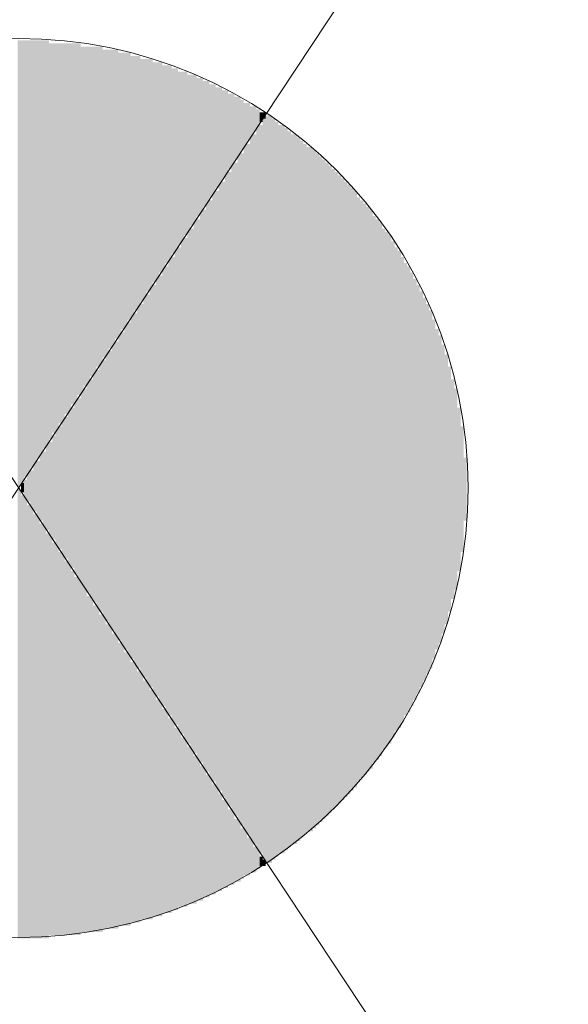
# Model space of a CAD drawing. Header units: millimetres. Extents: x 295996 to 512960, y -33037 to 76497.
# Tile 539 of 556: x 422338 to 422365, y -5004 to -4957. Entities that reach past the tile are written whole.
import ezdxf

# ---------------------------------------------------------------- set-up
doc = ezdxf.new("R2010")
doc.units = ezdxf.units.MM
doc.header["$LTSCALE"] = 0.25
doc.layers.add('VZDUCH_ARMATURY', color=7, linetype='Continuous', lineweight=20)

msp = doc.modelspace()

# ---------------------------------------------------------------- linework, layer by layer
at = {"layer": 'VZDUCH_ARMATURY'}
for p, q in [((422126.28545, -5299.16598), (422549.64545, -4659.53555)), ((422549.64545, -5299.16598), (422126.28545, -4659.53555))]:
    msp.add_line(p, q, dxfattribs=at)
msp.add_circle((422337.96545, -4979.35077), 21.78792, dxfattribs=at)
for points in [[(422338.07854, -4979.25884), (422337.92613, -4979.25884), (422338.07854, -4957.64812)], [(422337.92613, -4979.25884), (422337.92613, -4957.64812), (422338.07854, -4957.64812)], [(422338.23035, -4979.10703), (422338.07854, -4979.10703), (422338.23035, -4957.64812)], [(422338.07854, -4979.10703), (422338.07854, -4957.64812), (422338.23035, -4957.64812)], [(422338.38276, -4978.80282), (422338.23035, -4978.80282), (422338.38276, -4957.64812)], [(422338.23035, -4978.80282), (422338.23035, -4957.64812), (422338.38276, -4957.64812)], [(422338.53517, -4978.65041), (422338.38276, -4978.65041), (422338.53517, -4957.64812)], [(422338.38276, -4978.65041), (422338.38276, -4957.64812), (422338.53517, -4957.64812)], [(422338.68697, -4978.34619), (422338.53517, -4978.34619), (422338.68697, -4957.64812)], [(422338.53517, -4978.34619), (422338.53517, -4957.64812), (422338.68697, -4957.64812)], [(422338.83938, -4978.19378), (422338.68697, -4978.19378), (422338.83938, -4957.64812)], [(422338.68697, -4978.19378), (422338.68697, -4957.64812), (422338.83938, -4957.64812)], [(422338.99179, -4977.88957), (422338.83938, -4977.88957), (422338.99179, -4957.64812)], [(422338.83938, -4977.88957), (422338.83938, -4957.64812), (422338.99179, -4957.64812)], [(422339.1436, -4977.73716), (422338.99179, -4977.73716), (422339.1436, -4957.64812)], [(422338.99179, -4977.73716), (422338.99179, -4957.64812), (422339.1436, -4957.64812)], [(422339.29601, -4977.43295), (422339.1436, -4977.43295), (422339.29601, -4957.64812)], [(422339.1436, -4977.43295), (422339.1436, -4957.64812), (422339.29601, -4957.64812)], [(422339.44781, -4977.28054), (422339.29601, -4977.28054), (422339.44781, -4957.64812)], [(422339.29601, -4977.28054), (422339.29601, -4957.64812), (422339.44781, -4957.64812)], [(422339.60022, -4976.97632), (422339.44781, -4976.97632), (422339.60022, -4957.79993)], [(422339.44781, -4976.97632), (422339.44781, -4957.79993), (422339.60022, -4957.79993)], [(422339.75263, -4976.67211), (422339.60022, -4976.67211), (422339.75263, -4957.79993)], [(422339.60022, -4976.67211), (422339.60022, -4957.79993), (422339.75263, -4957.79993)], [(422339.90443, -4976.5197), (422339.75263, -4976.5197), (422339.90443, -4957.79993)], [(422339.75263, -4976.5197), (422339.75263, -4957.79993), (422339.90443, -4957.79993)], [(422340.05684, -4976.21548), (422339.90443, -4976.21548), (422340.05684, -4957.79993)], [(422339.90443, -4976.21548), (422339.90443, -4957.79993), (422340.05684, -4957.79993)], [(422340.20925, -4976.06307), (422340.05684, -4976.06307), (422340.20925, -4957.79993)], [(422340.05684, -4976.06307), (422340.05684, -4957.79993), (422340.20925, -4957.79993)], [(422340.36106, -4975.75886), (422340.20925, -4975.75886), (422340.36106, -4957.79993)], [(422340.20925, -4975.75886), (422340.20925, -4957.79993), (422340.36106, -4957.79993)], [(422340.51347, -4975.60645), (422340.36106, -4975.60645), (422340.51347, -4957.79993)], [(422340.36106, -4975.60645), (422340.36106, -4957.79993), (422340.51347, -4957.79993)], [(422340.66588, -4975.30224), (422340.51347, -4975.30224), (422340.66588, -4957.79993)], [(422340.51347, -4975.30224), (422340.51347, -4957.79993), (422340.66588, -4957.79993)], [(422340.81768, -4975.14983), (422340.66588, -4975.14983), (422340.81768, -4957.79993)], [(422340.66588, -4975.14983), (422340.66588, -4957.79993), (422340.81768, -4957.79993)], [(422340.97009, -4974.84561), (422340.81768, -4974.84561), (422340.97009, -4957.79993)], [(422340.81768, -4974.84561), (422340.81768, -4957.79993), (422340.97009, -4957.79993)], [(422341.1225, -4974.6932), (422340.97009, -4974.6932), (422341.1225, -4957.95234)], [(422340.97009, -4974.6932), (422340.97009, -4957.95234), (422341.1225, -4957.95234)], [(422341.27431, -4974.38899), (422341.1225, -4974.38899), (422341.27431, -4957.95234)], [(422341.1225, -4974.38899), (422341.1225, -4957.95234), (422341.27431, -4957.95234)], [(422341.42672, -4974.23658), (422341.27431, -4974.23658), (422341.42672, -4957.95234)], [(422341.27431, -4974.23658), (422341.27431, -4957.95234), (422341.42672, -4957.95234)], [(422341.57852, -4973.93236), (422341.42672, -4973.93236), (422341.57852, -4957.95234)], [(422341.42672, -4973.93236), (422341.42672, -4957.95234), (422341.57852, -4957.95234)], [(422341.73093, -4973.77995), (422341.57852, -4973.77995), (422341.73093, -4957.95234)], [(422341.57852, -4973.77995), (422341.57852, -4957.95234), (422341.73093, -4957.95234)], [(422341.88334, -4973.47574), (422341.73093, -4973.47574), (422341.88334, -4957.95234)], [(422341.73093, -4973.47574), (422341.73093, -4957.95234), (422341.88334, -4957.95234)], [(422342.03514, -4973.32333), (422341.88334, -4973.32333), (422342.03514, -4957.95234)], [(422341.88334, -4973.32333), (422341.88334, -4957.95234), (422342.03514, -4957.95234)], [(422342.18755, -4973.01912), (422342.03514, -4973.01912), (422342.18755, -4958.10414)], [(422342.03514, -4973.01912), (422342.03514, -4958.10414), (422342.18755, -4958.10414)], [(422342.33996, -4972.86731), (422342.18755, -4972.86731), (422342.33996, -4958.10414)], [(422342.18755, -4972.86731), (422342.18755, -4958.10414), (422342.33996, -4958.10414)], [(422342.49177, -4972.56249), (422342.33996, -4972.56249), (422342.49177, -4958.10414)], [(422342.33996, -4972.56249), (422342.33996, -4958.10414), (422342.49177, -4958.10414)], [(422342.64418, -4972.41069), (422342.49177, -4972.41069), (422342.64418, -4958.10414)], [(422342.49177, -4972.41069), (422342.49177, -4958.10414), (422342.64418, -4958.10414)], [(422342.79659, -4972.10587), (422342.64418, -4972.10587), (422342.79659, -4958.10414)], [(422342.64418, -4972.10587), (422342.64418, -4958.10414), (422342.79659, -4958.10414)], [(422342.94839, -4971.95406), (422342.79659, -4971.95406), (422342.94839, -4958.25655)], [(422342.79659, -4971.95406), (422342.79659, -4958.25655), (422342.94839, -4958.25655)], [(422343.1008, -4971.64924), (422342.94839, -4971.64924), (422343.1008, -4958.25655)], [(422342.94839, -4971.64924), (422342.94839, -4958.25655), (422343.1008, -4958.25655)], [(422343.25321, -4971.49744), (422343.1008, -4971.49744), (422343.25321, -4958.25655)], [(422343.1008, -4971.49744), (422343.1008, -4958.25655), (422343.25321, -4958.25655)], [(422343.40502, -4971.19322), (422343.25321, -4971.19322), (422343.40502, -4958.25655)], [(422343.25321, -4971.19322), (422343.25321, -4958.25655), (422343.40502, -4958.25655)], [(422343.55743, -4971.04082), (422343.40502, -4971.04082), (422343.55743, -4958.40896)], [(422343.40502, -4971.04082), (422343.40502, -4958.40896), (422343.55743, -4958.40896)], [(422343.70923, -4970.7366), (422343.55743, -4970.7366), (422343.70923, -4958.40896)], [(422343.55743, -4970.7366), (422343.55743, -4958.40896), (422343.70923, -4958.40896)], [(422343.86164, -4970.58419), (422343.70923, -4970.58419), (422343.86164, -4958.40896)], [(422343.70923, -4970.58419), (422343.70923, -4958.40896), (422343.86164, -4958.40896)], [(422344.01405, -4970.27998), (422343.86164, -4970.27998), (422344.01405, -4958.56077)], [(422343.86164, -4970.27998), (422343.86164, -4958.56077), (422344.01405, -4958.56077)], [(422344.16586, -4970.12757), (422344.01405, -4970.12757), (422344.16586, -4958.56077)], [(422344.01405, -4970.12757), (422344.01405, -4958.56077), (422344.16586, -4958.56077)], [(422344.31826, -4969.82335), (422344.16586, -4969.82335), (422344.31826, -4958.56077)], [(422344.16586, -4969.82335), (422344.16586, -4958.56077), (422344.31826, -4958.56077)], [(422344.47067, -4969.67094), (422344.31826, -4969.67094), (422344.47067, -4958.56077)], [(422344.31826, -4969.67094), (422344.31826, -4958.56077), (422344.47067, -4958.56077)], [(422344.62248, -4969.36673), (422344.47067, -4969.36673), (422344.62248, -4958.71318)], [(422344.47067, -4969.36673), (422344.47067, -4958.71318), (422344.62248, -4958.71318)], [(422344.77489, -4969.21432), (422344.62248, -4969.21432), (422344.77489, -4958.71318)], [(422344.62248, -4969.21432), (422344.62248, -4958.71318), (422344.77489, -4958.71318)], [(422344.9273, -4968.9101), (422344.77489, -4968.9101), (422344.9273, -4958.71318)], [(422344.77489, -4968.9101), (422344.77489, -4958.71318), (422344.9273, -4958.71318)], [(422345.0791, -4968.7577), (422344.9273, -4968.7577), (422345.0791, -4958.86559)], [(422344.9273, -4968.7577), (422344.9273, -4958.86559), (422345.0791, -4958.86559)], [(422345.23151, -4968.45348), (422345.0791, -4968.45348), (422345.23151, -4958.86559)], [(422345.0791, -4968.45348), (422345.0791, -4958.86559), (422345.23151, -4958.86559)], [(422345.38332, -4968.30107), (422345.23151, -4968.30107), (422345.38332, -4958.86559)], [(422345.23151, -4968.30107), (422345.23151, -4958.86559), (422345.38332, -4958.86559)], [(422345.53573, -4967.99686), (422345.38332, -4967.99686), (422345.53573, -4959.01739)], [(422345.38332, -4967.99686), (422345.38332, -4959.01739), (422345.53573, -4959.01739)], [(422345.68814, -4967.84445), (422345.53573, -4967.84445), (422345.68814, -4959.01739)], [(422345.53573, -4967.84445), (422345.53573, -4959.01739), (422345.68814, -4959.01739)], [(422345.83994, -4967.54023), (422345.68814, -4967.54023), (422345.83994, -4959.1698)], [(422345.68814, -4967.54023), (422345.68814, -4959.1698), (422345.83994, -4959.1698)], [(422345.99235, -4967.38843), (422345.83994, -4967.38843), (422345.99235, -4959.1698)], [(422345.83994, -4967.38843), (422345.83994, -4959.1698), (422345.99235, -4959.1698)], [(422346.14476, -4967.08361), (422345.99235, -4967.08361), (422346.14476, -4959.1698)], [(422345.99235, -4967.08361), (422345.99235, -4959.1698), (422346.14476, -4959.1698)], [(422346.29657, -4966.9318), (422346.14476, -4966.9318), (422346.29657, -4959.32221)], [(422346.14476, -4966.9318), (422346.14476, -4959.32221), (422346.29657, -4959.32221)], [(422346.44898, -4966.62698), (422346.29657, -4966.62698), (422346.44898, -4959.32221)], [(422346.29657, -4966.62698), (422346.29657, -4959.32221), (422346.44898, -4959.32221)], [(422346.60138, -4966.47518), (422346.44898, -4966.47518), (422346.60138, -4959.32221)], [(422346.44898, -4966.47518), (422346.44898, -4959.32221), (422346.60138, -4959.32221)], [(422346.75319, -4966.17036), (422346.60138, -4966.17036), (422346.75319, -4959.47402)], [(422346.60138, -4966.17036), (422346.60138, -4959.47402), (422346.75319, -4959.47402)], [(422346.9056, -4966.01856), (422346.75319, -4966.01856), (422346.9056, -4959.47402)], [(422346.75319, -4966.01856), (422346.75319, -4959.47402), (422346.9056, -4959.47402)], [(422347.05801, -4965.71374), (422346.9056, -4965.71374), (422347.05801, -4959.62642)], [(422346.9056, -4965.71374), (422346.9056, -4959.62642), (422347.05801, -4959.62642)], [(422347.20981, -4965.56193), (422347.05801, -4965.56193), (422347.20981, -4959.62642)], [(422347.05801, -4965.56193), (422347.05801, -4959.62642), (422347.20981, -4959.62642)], [(422347.36222, -4965.25772), (422347.20981, -4965.25772), (422347.36222, -4959.77823)], [(422347.20981, -4965.25772), (422347.20981, -4959.77823), (422347.36222, -4959.77823)], [(422347.51403, -4965.10531), (422347.36222, -4965.10531), (422347.51403, -4959.77823)], [(422347.36222, -4965.10531), (422347.36222, -4959.77823), (422347.51403, -4959.77823)], [(422347.66644, -4964.80109), (422347.51403, -4964.80109), (422347.66644, -4959.93064)], [(422347.51403, -4964.80109), (422347.51403, -4959.93064), (422347.66644, -4959.93064)], [(422347.81885, -4964.64868), (422347.66644, -4964.64868), (422347.81885, -4959.93064)], [(422347.66644, -4964.64868), (422347.66644, -4959.93064), (422347.81885, -4959.93064)], [(422347.97065, -4964.34447), (422347.81885, -4964.34447), (422347.97065, -4960.08305)], [(422347.81885, -4964.34447), (422347.81885, -4960.08305), (422347.97065, -4960.08305)], [(422348.12306, -4964.19206), (422347.97065, -4964.19206), (422348.12306, -4960.08305)], [(422347.97065, -4964.19206), (422347.97065, -4960.08305), (422348.12306, -4960.08305)], [(422348.27547, -4963.88785), (422348.12306, -4963.88785), (422348.27547, -4960.23485)], [(422348.12306, -4963.88785), (422348.12306, -4960.23485), (422348.27547, -4960.23485)], [(422348.42728, -4963.73544), (422348.27547, -4963.73544), (422348.42728, -4960.23485)], [(422348.27547, -4963.73544), (422348.27547, -4960.23485), (422348.42728, -4960.23485)], [(422348.57969, -4963.43122), (422348.42728, -4963.43122), (422348.57969, -4960.38726)], [(422348.42728, -4963.43122), (422348.42728, -4960.38726), (422348.57969, -4960.38726)], [(422348.7321, -4963.27881), (422348.57969, -4963.27881), (422348.7321, -4960.38726)], [(422348.57969, -4963.27881), (422348.57969, -4960.38726), (422348.7321, -4960.38726)], [(422348.8839, -4962.9746), (422348.7321, -4962.9746), (422348.8839, -4960.53967)], [(422348.7321, -4962.9746), (422348.7321, -4960.53967), (422348.8839, -4960.53967)], [(422349.03631, -4962.82219), (422348.8839, -4962.82219), (422349.03631, -4960.69148)], [(422348.8839, -4962.82219), (422348.8839, -4960.69148), (422349.03631, -4960.69148)], [(422349.18811, -4962.51797), (422349.03631, -4962.51797), (422349.18811, -4960.69148)], [(422349.03631, -4962.51797), (422349.03631, -4960.69148), (422349.18811, -4960.69148)], [(422349.34052, -4962.36556), (422349.18811, -4962.36556), (422349.34052, -4960.84389)], [(422349.18811, -4962.36556), (422349.18811, -4960.84389), (422349.34052, -4960.84389)], [(422349.49293, -4962.06135), (422349.34052, -4962.06135), (422349.49293, -4960.84389)], [(422349.34052, -4962.06135), (422349.34052, -4960.84389), (422349.49293, -4960.84389)], [(422349.64474, -4961.90894), (422349.49293, -4961.90894), (422349.64474, -4960.9963)], [(422349.49293, -4961.90894), (422349.49293, -4960.9963), (422349.64474, -4960.9963)], [(422349.79715, -4961.60473), (422349.64474, -4961.60473), (422349.79715, -4961.1481)], [(422349.64474, -4961.60473), (422349.64474, -4961.1481), (422349.79715, -4961.1481)], [(422349.94956, -4961.45292), (422349.79715, -4961.45292), (422349.94956, -4961.1481)], [(422349.79715, -4961.45292), (422349.79715, -4961.1481), (422349.94956, -4961.1481)], [(422349.94956, -4997.37018), (422349.79715, -4997.37018), (422349.94956, -4961.45292)], [(422349.79715, -4997.37018), (422349.79715, -4961.45292), (422349.94956, -4961.45292)], [(422350.25377, -4997.52198), (422349.94956, -4997.52198), (422350.25377, -4961.30051)], [(422349.94956, -4997.52198), (422349.94956, -4961.30051), (422350.25377, -4961.30051)], [(422350.40618, -4997.37018), (422350.25377, -4997.37018), (422350.40618, -4961.45292)], [(422350.25377, -4997.37018), (422350.25377, -4961.45292), (422350.40618, -4961.45292)], [(422350.55799, -4997.21777), (422350.40618, -4997.21777), (422350.55799, -4961.60473)], [(422350.40618, -4997.21777), (422350.40618, -4961.60473), (422350.55799, -4961.60473)], [(422349.64474, -4996.91355), (422349.49293, -4996.91355), (422349.64474, -4961.90894)], [(422349.49293, -4996.91355), (422349.49293, -4961.90894), (422349.64474, -4961.90894)], [(422349.79715, -4997.06536), (422349.64474, -4997.06536), (422349.79715, -4961.75714)], [(422349.64474, -4997.06536), (422349.64474, -4961.75714), (422349.79715, -4961.75714)], [(422350.86281, -4997.06536), (422350.55799, -4997.06536), (422350.86281, -4961.75714)], [(422350.55799, -4997.06536), (422350.55799, -4961.75714), (422350.86281, -4961.75714)], [(422351.01461, -4996.91355), (422350.86281, -4996.91355), (422351.01461, -4961.90894)], [(422350.86281, -4996.91355), (422350.86281, -4961.90894), (422351.01461, -4961.90894)], [(422351.16702, -4996.76114), (422351.01461, -4996.76114), (422351.16702, -4962.06135)], [(422351.01461, -4996.76114), (422351.01461, -4962.06135), (422351.16702, -4962.06135)], [(422349.34052, -4996.45693), (422349.18811, -4996.45693), (422349.34052, -4962.36556)], [(422349.18811, -4996.45693), (422349.18811, -4962.36556), (422349.34052, -4962.36556)], [(422349.49293, -4996.60874), (422349.34052, -4996.60874), (422349.49293, -4962.21376)], [(422349.34052, -4996.60874), (422349.34052, -4962.21376), (422349.49293, -4962.21376)], [(422351.47123, -4996.60874), (422351.16702, -4996.60874), (422351.47123, -4962.21376)], [(422351.16702, -4996.60874), (422351.16702, -4962.21376), (422351.47123, -4962.21376)], [(422351.62364, -4996.45693), (422351.47123, -4996.45693), (422351.62364, -4962.36556)], [(422351.47123, -4996.45693), (422351.47123, -4962.36556), (422351.62364, -4962.36556)], [(422351.77545, -4996.30452), (422351.62364, -4996.30452), (422351.77545, -4962.51797)], [(422351.62364, -4996.30452), (422351.62364, -4962.51797), (422351.77545, -4962.51797)], [(422349.03631, -4996.00031), (422348.8839, -4996.00031), (422349.03631, -4962.82219)], [(422348.8839, -4996.00031), (422348.8839, -4962.82219), (422349.03631, -4962.82219)], [(422349.18811, -4996.15272), (422349.03631, -4996.15272), (422349.18811, -4962.67038)], [(422349.03631, -4996.15272), (422349.03631, -4962.67038), (422349.18811, -4962.67038)], [(422351.92786, -4996.15272), (422351.77545, -4996.15272), (422351.92786, -4962.67038)], [(422351.77545, -4996.15272), (422351.77545, -4962.67038), (422351.92786, -4962.67038)], [(422352.23207, -4996.00031), (422351.92786, -4996.00031), (422352.23207, -4962.82219)], [(422351.92786, -4996.00031), (422351.92786, -4962.82219), (422352.23207, -4962.82219)], [(422352.38448, -4995.8479), (422352.23207, -4995.8479), (422352.38448, -4962.9746)], [(422352.23207, -4995.8479), (422352.23207, -4962.9746), (422352.38448, -4962.9746)], [(422348.57969, -4995.23947), (422348.42728, -4995.23947), (422348.57969, -4963.58303)], [(422348.42728, -4995.23947), (422348.42728, -4963.58303), (422348.57969, -4963.58303)], [(422348.7321, -4995.54368), (422348.57969, -4995.54368), (422348.7321, -4963.27881)], [(422348.57969, -4995.54368), (422348.57969, -4963.27881), (422348.7321, -4963.27881)], [(422348.8839, -4995.69609), (422348.7321, -4995.69609), (422348.8839, -4963.12701)], [(422348.7321, -4995.69609), (422348.7321, -4963.12701), (422348.8839, -4963.12701)], [(422352.53689, -4995.69609), (422352.38448, -4995.69609), (422352.53689, -4963.12701)], [(422352.38448, -4995.69609), (422352.38448, -4963.12701), (422352.53689, -4963.12701)], [(422352.6887, -4995.54368), (422352.53689, -4995.54368), (422352.6887, -4963.27881)], [(422352.53689, -4995.54368), (422352.53689, -4963.27881), (422352.6887, -4963.27881)], [(422352.84111, -4995.39127), (422352.6887, -4995.39127), (422352.84111, -4963.43122)], [(422352.6887, -4995.39127), (422352.6887, -4963.43122), (422352.84111, -4963.43122)], [(422352.99291, -4995.23947), (422352.84111, -4995.23947), (422352.99291, -4963.58303)], [(422352.84111, -4995.23947), (422352.84111, -4963.58303), (422352.99291, -4963.58303)], [(422348.27547, -4994.78284), (422348.12306, -4994.78284), (422348.27547, -4964.03965)], [(422348.12306, -4994.78284), (422348.12306, -4964.03965), (422348.27547, -4964.03965)], [(422348.42728, -4995.08706), (422348.27547, -4995.08706), (422348.42728, -4963.73544)], [(422348.27547, -4995.08706), (422348.27547, -4963.73544), (422348.42728, -4963.73544)], [(422353.14532, -4995.08706), (422352.99291, -4995.08706), (422353.14532, -4963.73544)], [(422352.99291, -4995.08706), (422352.99291, -4963.73544), (422353.14532, -4963.73544)], [(422353.29773, -4994.93465), (422353.14532, -4994.93465), (422353.29773, -4963.88785)], [(422353.14532, -4994.93465), (422353.14532, -4963.88785), (422353.29773, -4963.88785)], [(422353.44954, -4994.78284), (422353.29773, -4994.78284), (422353.44954, -4964.03965)], [(422353.29773, -4994.78284), (422353.29773, -4964.03965), (422353.44954, -4964.03965)], [(422347.97065, -4994.32622), (422347.81885, -4994.32622), (422347.97065, -4964.49627)], [(422347.81885, -4994.32622), (422347.81885, -4964.49627), (422347.97065, -4964.49627)], [(422348.12306, -4994.63043), (422347.97065, -4994.63043), (422348.12306, -4964.19206)], [(422347.97065, -4994.63043), (422347.97065, -4964.19206), (422348.12306, -4964.19206)], [(422353.60194, -4994.63043), (422353.44954, -4994.63043), (422353.60194, -4964.19206)], [(422353.44954, -4994.63043), (422353.44954, -4964.19206), (422353.60194, -4964.19206)], [(422353.75435, -4994.47863), (422353.60194, -4994.47863), (422353.75435, -4964.34447)], [(422353.60194, -4994.47863), (422353.60194, -4964.34447), (422353.75435, -4964.34447)], [(422353.90616, -4994.32622), (422353.75435, -4994.32622), (422353.90616, -4964.49627)], [(422353.75435, -4994.32622), (422353.75435, -4964.49627), (422353.90616, -4964.49627)], [(422347.66644, -4993.8696), (422347.51403, -4993.8696), (422347.66644, -4964.9529)], [(422347.51403, -4993.8696), (422347.51403, -4964.9529), (422347.66644, -4964.9529)], [(422347.81885, -4994.02201), (422347.66644, -4994.02201), (422347.81885, -4964.64868)], [(422347.66644, -4994.02201), (422347.66644, -4964.64868), (422347.81885, -4964.64868)], [(422354.05857, -4994.17381), (422353.90616, -4994.17381), (422354.05857, -4964.64868)], [(422353.90616, -4994.17381), (422353.90616, -4964.64868), (422354.05857, -4964.64868)], [(422354.21098, -4994.02201), (422354.05857, -4994.02201), (422354.21098, -4964.80109)], [(422354.05857, -4994.02201), (422354.05857, -4964.80109), (422354.21098, -4964.80109)], [(422354.36278, -4993.8696), (422354.21098, -4993.8696), (422354.36278, -4964.9529)], [(422354.21098, -4993.8696), (422354.21098, -4964.9529), (422354.36278, -4964.9529)], [(422347.36222, -4993.41297), (422347.20981, -4993.41297), (422347.36222, -4965.40952)], [(422347.20981, -4993.41297), (422347.20981, -4965.40952), (422347.36222, -4965.40952)], [(422347.51403, -4993.56538), (422347.36222, -4993.56538), (422347.51403, -4965.10531)], [(422347.36222, -4993.56538), (422347.36222, -4965.10531), (422347.51403, -4965.10531)], [(422354.51519, -4993.56538), (422354.36278, -4993.56538), (422354.51519, -4965.25772)], [(422354.36278, -4993.56538), (422354.36278, -4965.25772), (422354.51519, -4965.25772)], [(422354.6676, -4993.41297), (422354.51519, -4993.41297), (422354.6676, -4965.40952)], [(422354.51519, -4993.41297), (422354.51519, -4965.40952), (422354.6676, -4965.40952)], [(422347.05801, -4992.95635), (422346.9056, -4992.95635), (422347.05801, -4965.86615)], [(422346.9056, -4992.95635), (422346.9056, -4965.86615), (422347.05801, -4965.86615)], [(422347.20981, -4993.10876), (422347.05801, -4993.10876), (422347.20981, -4965.56193)], [(422347.05801, -4993.10876), (422347.05801, -4965.56193), (422347.20981, -4965.56193)], [(422354.81941, -4993.26056), (422354.6676, -4993.26056), (422354.81941, -4965.56193)], [(422354.6676, -4993.26056), (422354.6676, -4965.56193), (422354.81941, -4965.56193)], [(422354.97182, -4993.10876), (422354.81941, -4993.10876), (422354.97182, -4965.71374)], [(422354.81941, -4993.10876), (422354.81941, -4965.71374), (422354.97182, -4965.71374)], [(422355.12362, -4992.95635), (422354.97182, -4992.95635), (422355.12362, -4965.86615)], [(422354.97182, -4992.95635), (422354.97182, -4965.86615), (422355.12362, -4965.86615)], [(422346.75319, -4992.49972), (422346.60138, -4992.49972), (422346.75319, -4966.32277)], [(422346.60138, -4992.49972), (422346.60138, -4966.32277), (422346.75319, -4966.32277)], [(422346.9056, -4992.65213), (422346.75319, -4992.65213), (422346.9056, -4966.01856)], [(422346.75319, -4992.65213), (422346.75319, -4966.01856), (422346.9056, -4966.01856)], [(422355.27603, -4992.65213), (422355.12362, -4992.65213), (422355.27603, -4966.17036)], [(422355.12362, -4992.65213), (422355.12362, -4966.17036), (422355.27603, -4966.17036)], [(422355.42844, -4992.49972), (422355.27603, -4992.49972), (422355.42844, -4966.32277)], [(422355.27603, -4992.49972), (422355.27603, -4966.32277), (422355.42844, -4966.32277)], [(422346.29657, -4991.73889), (422346.14476, -4991.73889), (422346.29657, -4966.9318)], [(422346.14476, -4991.73889), (422346.14476, -4966.9318), (422346.29657, -4966.9318)], [(422346.44898, -4992.0431), (422346.29657, -4992.0431), (422346.44898, -4966.77939)], [(422346.29657, -4992.0431), (422346.29657, -4966.77939), (422346.44898, -4966.77939)], [(422346.60138, -4992.19551), (422346.44898, -4992.19551), (422346.60138, -4966.47518)], [(422346.44898, -4992.19551), (422346.44898, -4966.47518), (422346.60138, -4966.47518)], [(422355.58025, -4992.34792), (422355.42844, -4992.34792), (422355.58025, -4966.47518)], [(422355.42844, -4992.34792), (422355.42844, -4966.47518), (422355.58025, -4966.47518)], [(422355.73266, -4992.0431), (422355.58025, -4992.0431), (422355.73266, -4966.77939)], [(422355.58025, -4992.0431), (422355.58025, -4966.77939), (422355.73266, -4966.77939)], [(422355.88506, -4991.8913), (422355.73266, -4991.8913), (422355.88506, -4966.9318)], [(422355.73266, -4991.8913), (422355.73266, -4966.9318), (422355.88506, -4966.9318)], [(422345.99235, -4991.28226), (422345.83994, -4991.28226), (422345.99235, -4967.38843)], [(422345.83994, -4991.28226), (422345.83994, -4967.38843), (422345.99235, -4967.38843)], [(422346.14476, -4991.58648), (422345.99235, -4991.58648), (422346.14476, -4967.23602)], [(422345.99235, -4991.58648), (422345.99235, -4967.23602), (422346.14476, -4967.23602)], [(422356.03687, -4991.73889), (422355.88506, -4991.73889), (422356.03687, -4967.08361)], [(422355.88506, -4991.73889), (422355.88506, -4967.08361), (422356.03687, -4967.08361)], [(422356.18928, -4991.43467), (422356.03687, -4991.43467), (422356.18928, -4967.38843)], [(422356.03687, -4991.43467), (422356.03687, -4967.38843), (422356.18928, -4967.38843)], [(422345.68814, -4990.82564), (422345.53573, -4990.82564), (422345.68814, -4967.84445)], [(422345.53573, -4990.82564), (422345.53573, -4967.84445), (422345.68814, -4967.84445)], [(422345.83994, -4991.12985), (422345.68814, -4991.12985), (422345.83994, -4967.69264)], [(422345.68814, -4991.12985), (422345.68814, -4967.69264), (422345.83994, -4967.69264)], [(422356.34169, -4991.12985), (422356.18928, -4991.12985), (422356.34169, -4967.69264)], [(422356.18928, -4991.12985), (422356.18928, -4967.69264), (422356.34169, -4967.69264)], [(422356.49349, -4990.97805), (422356.34169, -4990.97805), (422356.49349, -4967.84445)], [(422356.34169, -4990.97805), (422356.34169, -4967.84445), (422356.49349, -4967.84445)], [(422345.38332, -4990.36901), (422345.23151, -4990.36901), (422345.38332, -4968.30107)], [(422345.23151, -4990.36901), (422345.23151, -4968.30107), (422345.38332, -4968.30107)], [(422345.53573, -4990.67323), (422345.38332, -4990.67323), (422345.53573, -4968.14927)], [(422345.38332, -4990.67323), (422345.38332, -4968.14927), (422345.53573, -4968.14927)], [(422356.6459, -4990.67323), (422356.49349, -4990.67323), (422356.6459, -4968.14927)], [(422356.49349, -4990.67323), (422356.49349, -4968.14927), (422356.6459, -4968.14927)], [(422345.0791, -4989.91239), (422344.9273, -4989.91239), (422345.0791, -4968.7577)], [(422344.9273, -4989.91239), (422344.9273, -4968.7577), (422345.0791, -4968.7577)], [(422345.23151, -4990.21721), (422345.0791, -4990.21721), (422345.23151, -4968.60589)], [(422345.0791, -4990.21721), (422345.0791, -4968.60589), (422345.23151, -4968.60589)], [(422356.79831, -4990.36901), (422356.6459, -4990.36901), (422356.79831, -4968.45348)], [(422356.6459, -4990.36901), (422356.6459, -4968.45348), (422356.79831, -4968.45348)], [(422356.95012, -4990.21721), (422356.79831, -4990.21721), (422356.95012, -4968.60589)], [(422356.79831, -4990.21721), (422356.79831, -4968.60589), (422356.95012, -4968.60589)], [(422344.77489, -4989.45577), (422344.62248, -4989.45577), (422344.77489, -4969.21432)], [(422344.62248, -4989.45577), (422344.62248, -4969.21432), (422344.77489, -4969.21432)], [(422344.9273, -4989.76058), (422344.77489, -4989.76058), (422344.9273, -4969.06251)], [(422344.77489, -4989.76058), (422344.77489, -4969.06251), (422344.9273, -4969.06251)], [(422357.10253, -4989.91239), (422356.95012, -4989.91239), (422357.10253, -4968.9101)], [(422356.95012, -4989.91239), (422356.95012, -4968.9101), (422357.10253, -4968.9101)], [(422357.25433, -4989.60818), (422357.10253, -4989.60818), (422357.25433, -4969.21432)], [(422357.10253, -4989.60818), (422357.10253, -4969.21432), (422357.25433, -4969.21432)], [(422344.47067, -4988.99914), (422344.31826, -4988.99914), (422344.47067, -4969.67094)], [(422344.31826, -4988.99914), (422344.31826, -4969.67094), (422344.47067, -4969.67094)], [(422344.62248, -4989.30396), (422344.47067, -4989.30396), (422344.62248, -4969.51853)], [(422344.47067, -4989.30396), (422344.47067, -4969.51853), (422344.62248, -4969.51853)], [(422357.40674, -4989.30396), (422357.25433, -4989.30396), (422357.40674, -4969.51853)], [(422357.25433, -4989.30396), (422357.25433, -4969.51853), (422357.40674, -4969.51853)], [(422344.16586, -4988.54312), (422344.01405, -4988.54312), (422344.16586, -4970.12757)], [(422344.01405, -4988.54312), (422344.01405, -4970.12757), (422344.16586, -4970.12757)], [(422344.31826, -4988.84734), (422344.16586, -4988.84734), (422344.31826, -4969.97516)], [(422344.16586, -4988.84734), (422344.16586, -4969.97516), (422344.31826, -4969.97516)], [(422357.55915, -4988.99914), (422357.40674, -4988.99914), (422357.55915, -4969.82335)], [(422357.40674, -4988.99914), (422357.40674, -4969.82335), (422357.55915, -4969.82335)], [(422357.71096, -4988.69493), (422357.55915, -4988.69493), (422357.71096, -4970.12757)], [(422357.55915, -4988.69493), (422357.55915, -4970.12757), (422357.71096, -4970.12757)], [(422343.86164, -4988.0865), (422343.70923, -4988.0865), (422343.86164, -4970.58419)], [(422343.70923, -4988.0865), (422343.70923, -4970.58419), (422343.86164, -4970.58419)], [(422344.01405, -4988.39071), (422343.86164, -4988.39071), (422344.01405, -4970.43178)], [(422343.86164, -4988.39071), (422343.86164, -4970.43178), (422344.01405, -4970.43178)], [(422357.86337, -4988.39071), (422357.71096, -4988.39071), (422357.86337, -4970.43178)], [(422357.71096, -4988.39071), (422357.71096, -4970.43178), (422357.86337, -4970.43178)], [(422358.01578, -4988.0865), (422357.86337, -4988.0865), (422358.01578, -4970.7366)], [(422357.86337, -4988.0865), (422357.86337, -4970.7366), (422358.01578, -4970.7366)], [(422343.55743, -4987.62987), (422343.40502, -4987.62987), (422343.55743, -4971.04082)], [(422343.40502, -4987.62987), (422343.40502, -4971.04082), (422343.55743, -4971.04082)], [(422343.70923, -4987.93409), (422343.55743, -4987.93409), (422343.70923, -4970.88841)], [(422343.55743, -4987.93409), (422343.55743, -4970.88841), (422343.70923, -4970.88841)], [(422358.16758, -4987.62987), (422358.01578, -4987.62987), (422358.16758, -4971.19322)], [(422358.01578, -4987.62987), (422358.01578, -4971.19322), (422358.16758, -4971.19322)], [(422343.25321, -4987.17325), (422343.1008, -4987.17325), (422343.25321, -4971.49744)], [(422343.1008, -4987.17325), (422343.1008, -4971.49744), (422343.25321, -4971.49744)], [(422343.40502, -4987.47746), (422343.25321, -4987.47746), (422343.40502, -4971.34503)], [(422343.25321, -4987.47746), (422343.25321, -4971.34503), (422343.40502, -4971.34503)], [(422358.31999, -4987.17325), (422358.16758, -4987.17325), (422358.31999, -4971.64924)], [(422358.16758, -4987.17325), (422358.16758, -4971.64924), (422358.31999, -4971.64924)], [(422342.94839, -4986.71663), (422342.79659, -4986.71663), (422342.94839, -4971.95406)], [(422342.79659, -4986.71663), (422342.79659, -4971.95406), (422342.94839, -4971.95406)], [(422343.1008, -4987.02084), (422342.94839, -4987.02084), (422343.1008, -4971.80165)], [(422342.94839, -4987.02084), (422342.94839, -4971.80165), (422343.1008, -4971.80165)], [(422358.4724, -4986.86843), (422358.31999, -4986.86843), (422358.4724, -4971.95406)], [(422358.31999, -4986.86843), (422358.31999, -4971.95406), (422358.4724, -4971.95406)], [(422342.64418, -4986.26), (422342.49177, -4986.26), (422342.64418, -4972.41069)], [(422342.49177, -4986.26), (422342.49177, -4972.41069), (422342.64418, -4972.41069)], [(422342.64418, -4986.56422), (422342.64418, -4972.25828), (422342.79659, -4972.25828)], [(422342.79659, -4986.56422), (422342.64418, -4986.56422), (422342.79659, -4972.25828)], [(422358.6242, -4986.41241), (422358.4724, -4986.41241), (422358.6242, -4972.41069)], [(422358.4724, -4986.41241), (422358.4724, -4972.41069), (422358.6242, -4972.41069)], [(422342.33996, -4985.80338), (422342.18755, -4985.80338), (422342.33996, -4972.86731)], [(422342.18755, -4985.80338), (422342.18755, -4972.86731), (422342.33996, -4972.86731)], [(422342.49177, -4986.10759), (422342.33996, -4986.10759), (422342.49177, -4972.7149)], [(422342.33996, -4986.10759), (422342.33996, -4972.7149), (422342.49177, -4972.7149)], [(422358.77661, -4985.95579), (422358.6242, -4985.95579), (422358.77661, -4972.86731)], [(422358.6242, -4985.95579), (422358.6242, -4972.86731), (422358.77661, -4972.86731)], [(422342.03514, -4985.34675), (422341.88334, -4985.34675), (422342.03514, -4973.32333)], [(422341.88334, -4985.34675), (422341.88334, -4973.32333), (422342.03514, -4973.32333)], [(422342.18755, -4985.65097), (422342.03514, -4985.65097), (422342.18755, -4973.17153)], [(422342.03514, -4985.65097), (422342.03514, -4973.17153), (422342.18755, -4973.17153)], [(422358.92842, -4985.34675), (422358.77661, -4985.34675), (422358.92842, -4973.47574)], [(422358.77661, -4985.34675), (422358.77661, -4973.47574), (422358.92842, -4973.47574)], [(422341.57852, -4984.73833), (422341.42672, -4984.73833), (422341.57852, -4974.08477)], [(422341.42672, -4984.73833), (422341.42672, -4974.08477), (422341.57852, -4974.08477)], [(422341.73093, -4984.89013), (422341.57852, -4984.89013), (422341.73093, -4973.77995)], [(422341.57852, -4984.89013), (422341.57852, -4973.77995), (422341.73093, -4973.77995)], [(422341.88334, -4985.19434), (422341.73093, -4985.19434), (422341.88334, -4973.62815)], [(422341.73093, -4985.19434), (422341.73093, -4973.62815), (422341.88334, -4973.62815)], [(422359.08083, -4984.73833), (422358.92842, -4984.73833), (422359.08083, -4974.08477)], [(422358.92842, -4984.73833), (422358.92842, -4974.08477), (422359.08083, -4974.08477)], [(422341.27431, -4984.2817), (422340.97009, -4984.2817), (422341.27431, -4974.5414)], [(422340.97009, -4984.2817), (422340.97009, -4974.5414), (422341.27431, -4974.5414)], [(422341.42672, -4984.43351), (422341.27431, -4984.43351), (422341.42672, -4974.23658)], [(422341.27431, -4984.43351), (422341.27431, -4974.23658), (422341.42672, -4974.23658)], [(422359.23324, -4984.2817), (422359.08083, -4984.2817), (422359.23324, -4974.5414)], [(422359.08083, -4984.2817), (422359.08083, -4974.5414), (422359.23324, -4974.5414)], [(422340.97009, -4983.82508), (422340.81768, -4983.82508), (422340.97009, -4974.99802)], [(422340.81768, -4983.82508), (422340.81768, -4974.99802), (422340.97009, -4974.99802)], [(422341.1225, -4983.97688), (422340.97009, -4983.97688), (422341.1225, -4974.6932)], [(422340.97009, -4983.97688), (422340.97009, -4974.6932), (422341.1225, -4974.6932)], [(422340.66588, -4983.21604), (422340.51347, -4983.21604), (422340.66588, -4975.45404)], [(422340.51347, -4983.21604), (422340.51347, -4975.45404), (422340.66588, -4975.45404)], [(422340.81768, -4983.52026), (422340.66588, -4983.52026), (422340.81768, -4975.14983)], [(422340.66588, -4983.52026), (422340.66588, -4975.14983), (422340.81768, -4975.14983)], [(422359.38504, -4983.36845), (422359.23324, -4983.36845), (422359.38504, -4975.45404)], [(422359.23324, -4983.36845), (422359.23324, -4975.45404), (422359.38504, -4975.45404)], [(422340.36106, -4982.75942), (422340.20925, -4982.75942), (422340.36106, -4975.91066)], [(422340.20925, -4982.75942), (422340.20925, -4975.91066), (422340.36106, -4975.91066)], [(422340.51347, -4983.06363), (422340.36106, -4983.06363), (422340.51347, -4975.60645)], [(422340.36106, -4983.06363), (422340.36106, -4975.60645), (422340.51347, -4975.60645)], [(422340.05684, -4982.3028), (422339.90443, -4982.3028), (422340.05684, -4976.36729)], [(422339.90443, -4982.3028), (422339.90443, -4976.36729), (422340.05684, -4976.36729)], [(422340.20925, -4982.60762), (422340.05684, -4982.60762), (422340.20925, -4976.06307)], [(422340.05684, -4982.60762), (422340.05684, -4976.06307), (422340.20925, -4976.06307)], [(422359.53745, -4982.45521), (422359.38504, -4982.45521), (422359.53745, -4976.36729)], [(422359.38504, -4982.45521), (422359.38504, -4976.36729), (422359.53745, -4976.36729)], [(422339.75263, -4981.84617), (422339.60022, -4981.84617), (422339.75263, -4976.82391)], [(422339.60022, -4981.84617), (422339.60022, -4976.82391), (422339.75263, -4976.82391)], [(422339.90443, -4982.15099), (422339.75263, -4982.15099), (422339.90443, -4976.5197)], [(422339.75263, -4982.15099), (422339.75263, -4976.5197), (422339.90443, -4976.5197)], [(422339.44781, -4981.38955), (422339.29601, -4981.38955), (422339.44781, -4977.28054)], [(422339.29601, -4981.38955), (422339.29601, -4977.28054), (422339.44781, -4977.28054)], [(422339.60022, -4981.69437), (422339.44781, -4981.69437), (422339.60022, -4977.12813)], [(422339.44781, -4981.69437), (422339.44781, -4977.12813), (422339.60022, -4977.12813)], [(422339.1436, -4980.93353), (422338.99179, -4980.93353), (422339.1436, -4977.73716)], [(422338.99179, -4980.93353), (422338.99179, -4977.73716), (422339.1436, -4977.73716)], [(422339.29601, -4981.23774), (422339.1436, -4981.23774), (422339.29601, -4977.58475)], [(422339.1436, -4981.23774), (422339.1436, -4977.58475), (422339.29601, -4977.58475)], [(422359.68986, -4980.93353), (422359.53745, -4980.93353), (422359.68986, -4977.88957)], [(422359.53745, -4980.93353), (422359.53745, -4977.88957), (422359.68986, -4977.88957)], [(422338.83938, -4980.4769), (422338.68697, -4980.4769), (422338.83938, -4978.19378)], [(422338.68697, -4980.4769), (422338.68697, -4978.19378), (422338.83938, -4978.19378)], [(422338.99179, -4980.78112), (422338.83938, -4980.78112), (422338.99179, -4978.04138)], [(422338.83938, -4980.78112), (422338.83938, -4978.04138), (422338.99179, -4978.04138)], [(422338.53517, -4980.02028), (422338.38276, -4980.02028), (422338.53517, -4978.65041)], [(422338.38276, -4980.02028), (422338.38276, -4978.65041), (422338.53517, -4978.65041)], [(422338.68697, -4980.3245), (422338.53517, -4980.3245), (422338.68697, -4978.498)], [(422338.53517, -4980.3245), (422338.53517, -4978.498), (422338.68697, -4978.498)], [(422338.23035, -4979.56366), (422338.07854, -4979.56366), (422338.23035, -4979.10703)], [(422338.07854, -4979.56366), (422338.07854, -4979.10703), (422338.23035, -4979.10703)], [(422338.38276, -4979.86787), (422338.23035, -4979.86787), (422338.38276, -4978.95462)], [(422338.23035, -4979.86787), (422338.23035, -4978.95462), (422338.38276, -4978.95462)], [(422338.07854, -5001.17498), (422337.92613, -5001.17498), (422338.07854, -4979.41125)], [(422337.92613, -5001.17498), (422337.92613, -4979.41125), (422338.07854, -4979.41125)], [(422338.23035, -5001.17498), (422338.07854, -5001.17498), (422338.23035, -4979.71546)], [(422338.07854, -5001.17498), (422338.07854, -4979.71546), (422338.23035, -4979.71546)], [(422338.38276, -5001.17498), (422338.23035, -5001.17498), (422338.38276, -4979.86787)], [(422338.23035, -5001.17498), (422338.23035, -4979.86787), (422338.38276, -4979.86787)], [(422338.53517, -5001.17498), (422338.38276, -5001.17498), (422338.53517, -4980.17209)], [(422338.38276, -5001.17498), (422338.38276, -4980.17209), (422338.53517, -4980.17209)], [(422338.68697, -5001.17498), (422338.53517, -5001.17498), (422338.68697, -4980.3245)], [(422338.53517, -5001.17498), (422338.53517, -4980.3245), (422338.68697, -4980.3245)], [(422338.83938, -5001.17498), (422338.68697, -5001.17498), (422338.83938, -4980.62871)], [(422338.68697, -5001.17498), (422338.68697, -4980.62871), (422338.83938, -4980.62871)], [(422338.99179, -5001.17498), (422338.83938, -5001.17498), (422338.99179, -4980.78112)], [(422338.83938, -5001.17498), (422338.83938, -4980.78112), (422338.99179, -4980.78112)], [(422339.1436, -5001.17498), (422338.99179, -5001.17498), (422339.1436, -4981.08533)], [(422338.99179, -5001.17498), (422338.99179, -4981.08533), (422339.1436, -4981.08533)], [(422339.29601, -5001.17498), (422339.1436, -5001.17498), (422339.29601, -4981.23774)], [(422339.1436, -5001.17498), (422339.1436, -4981.23774), (422339.29601, -4981.23774)], [(422339.44781, -5001.17498), (422339.29601, -5001.17498), (422339.44781, -4981.54196)], [(422339.29601, -5001.17498), (422339.29601, -4981.54196), (422339.44781, -4981.54196)], [(422339.60022, -5001.02257), (422339.44781, -5001.02257), (422339.60022, -4981.69437)], [(422339.44781, -5001.02257), (422339.44781, -4981.69437), (422339.60022, -4981.69437)], [(422339.75263, -5001.02257), (422339.60022, -5001.02257), (422339.75263, -4981.99858)], [(422339.60022, -5001.02257), (422339.60022, -4981.99858), (422339.75263, -4981.99858)], [(422339.90443, -5001.02257), (422339.75263, -5001.02257), (422339.90443, -4982.15099)], [(422339.75263, -5001.02257), (422339.75263, -4982.15099), (422339.90443, -4982.15099)], [(422340.05684, -5001.02257), (422339.90443, -5001.02257), (422340.05684, -4982.45521)], [(422339.90443, -5001.02257), (422339.90443, -4982.45521), (422340.05684, -4982.45521)], [(422340.20925, -5001.02257), (422340.05684, -5001.02257), (422340.20925, -4982.60762)], [(422340.05684, -5001.02257), (422340.05684, -4982.60762), (422340.20925, -4982.60762)], [(422340.36106, -5001.02257), (422340.20925, -5001.02257), (422340.36106, -4982.91183)], [(422340.20925, -5001.02257), (422340.20925, -4982.91183), (422340.36106, -4982.91183)], [(422340.51347, -5001.02257), (422340.36106, -5001.02257), (422340.51347, -4983.06363)], [(422340.36106, -5001.02257), (422340.36106, -4983.06363), (422340.51347, -4983.06363)], [(422340.66588, -5001.02257), (422340.51347, -5001.02257), (422340.66588, -4983.36845)], [(422340.51347, -5001.02257), (422340.51347, -4983.36845), (422340.66588, -4983.36845)], [(422340.81768, -5001.02257), (422340.66588, -5001.02257), (422340.81768, -4983.67267)], [(422340.66588, -5001.02257), (422340.66588, -4983.67267), (422340.81768, -4983.67267)], [(422340.97009, -5001.02257), (422340.81768, -5001.02257), (422340.97009, -4983.82508)], [(422340.81768, -5001.02257), (422340.81768, -4983.82508), (422340.97009, -4983.82508)], [(422341.1225, -5000.87016), (422340.97009, -5000.87016), (422341.1225, -4984.12929)], [(422340.97009, -5000.87016), (422340.97009, -4984.12929), (422341.1225, -4984.12929)], [(422341.27431, -5000.87016), (422341.1225, -5000.87016), (422341.27431, -4984.2817)], [(422341.1225, -5000.87016), (422341.1225, -4984.2817), (422341.27431, -4984.2817)], [(422341.42672, -5000.87016), (422341.27431, -5000.87016), (422341.42672, -4984.58592)], [(422341.27431, -5000.87016), (422341.27431, -4984.58592), (422341.42672, -4984.58592)], [(422341.57852, -5000.87016), (422341.42672, -5000.87016), (422341.57852, -4984.73833)], [(422341.42672, -5000.87016), (422341.42672, -4984.73833), (422341.57852, -4984.73833)], [(422341.73093, -5000.87016), (422341.57852, -5000.87016), (422341.73093, -4985.04254)], [(422341.57852, -5000.87016), (422341.57852, -4985.04254), (422341.73093, -4985.04254)], [(422341.88334, -5000.87016), (422341.73093, -5000.87016), (422341.88334, -4985.19434)], [(422341.73093, -5000.87016), (422341.73093, -4985.19434), (422341.88334, -4985.19434)], [(422342.03514, -5000.87016), (422341.88334, -5000.87016), (422342.03514, -4985.49916)], [(422341.88334, -5000.87016), (422341.88334, -4985.49916), (422342.03514, -4985.49916)], [(422342.18755, -5000.71835), (422342.03514, -5000.71835), (422342.18755, -4985.65097)], [(422342.03514, -5000.71835), (422342.03514, -4985.65097), (422342.18755, -4985.65097)], [(422342.33996, -5000.71835), (422342.18755, -5000.71835), (422342.33996, -4985.95579)], [(422342.18755, -5000.71835), (422342.18755, -4985.95579), (422342.33996, -4985.95579)], [(422342.49177, -5000.71835), (422342.33996, -5000.71835), (422342.49177, -4986.10759)], [(422342.33996, -5000.71835), (422342.33996, -4986.10759), (422342.49177, -4986.10759)], [(422342.64418, -5000.71835), (422342.49177, -5000.71835), (422342.64418, -4986.41241)], [(422342.49177, -5000.71835), (422342.49177, -4986.41241), (422342.64418, -4986.41241)], [(422342.79659, -5000.71835), (422342.64418, -5000.71835), (422342.79659, -4986.56422)], [(422342.64418, -5000.71835), (422342.64418, -4986.56422), (422342.79659, -4986.56422)], [(422342.94839, -5000.56594), (422342.79659, -5000.56594), (422342.94839, -4986.86843)], [(422342.79659, -5000.56594), (422342.79659, -4986.86843), (422342.94839, -4986.86843)], [(422343.1008, -5000.56594), (422342.94839, -5000.56594), (422343.1008, -4987.02084)], [(422342.94839, -5000.56594), (422342.94839, -4987.02084), (422343.1008, -4987.02084)], [(422343.25321, -5000.56594), (422343.1008, -5000.56594), (422343.25321, -4987.32506)], [(422343.1008, -5000.56594), (422343.1008, -4987.32506), (422343.25321, -4987.32506)], [(422343.40502, -5000.56594), (422343.25321, -5000.56594), (422343.40502, -4987.47746)], [(422343.25321, -5000.56594), (422343.25321, -4987.47746), (422343.40502, -4987.47746)], [(422343.55743, -5000.41353), (422343.40502, -5000.41353), (422343.55743, -4987.78168)], [(422343.40502, -5000.41353), (422343.40502, -4987.78168), (422343.55743, -4987.78168)], [(422343.70923, -5000.41353), (422343.55743, -5000.41353), (422343.70923, -4987.93409)], [(422343.55743, -5000.41353), (422343.55743, -4987.93409), (422343.70923, -4987.93409)], [(422343.86164, -5000.41353), (422343.70923, -5000.41353), (422343.86164, -4988.2383)], [(422343.70923, -5000.41353), (422343.70923, -4988.2383), (422343.86164, -4988.2383)], [(422344.01405, -5000.26173), (422343.86164, -5000.26173), (422344.01405, -4988.39071)], [(422343.86164, -5000.26173), (422343.86164, -4988.39071), (422344.01405, -4988.39071)], [(422344.16586, -5000.26173), (422344.01405, -5000.26173), (422344.16586, -4988.69493)], [(422344.01405, -5000.26173), (422344.01405, -4988.69493), (422344.16586, -4988.69493)], [(422344.31826, -5000.26173), (422344.16586, -5000.26173), (422344.31826, -4988.84734)], [(422344.16586, -5000.26173), (422344.16586, -4988.84734), (422344.31826, -4988.84734)], [(422344.47067, -5000.26173), (422344.31826, -5000.26173), (422344.47067, -4989.15155)], [(422344.31826, -5000.26173), (422344.31826, -4989.15155), (422344.47067, -4989.15155)], [(422344.62248, -5000.10932), (422344.47067, -5000.10932), (422344.62248, -4989.30396)], [(422344.47067, -5000.10932), (422344.47067, -4989.30396), (422344.62248, -4989.30396)], [(422344.77489, -5000.10932), (422344.62248, -5000.10932), (422344.77489, -4989.60818)], [(422344.62248, -5000.10932), (422344.62248, -4989.60818), (422344.77489, -4989.60818)], [(422344.9273, -5000.10932), (422344.77489, -5000.10932), (422344.9273, -4989.76058)], [(422344.77489, -5000.10932), (422344.77489, -4989.76058), (422344.9273, -4989.76058)], [(422345.0791, -4999.95751), (422344.9273, -4999.95751), (422345.0791, -4990.0648)], [(422344.9273, -4999.95751), (422344.9273, -4990.0648), (422345.0791, -4990.0648)], [(422345.23151, -4999.95751), (422345.0791, -4999.95751), (422345.23151, -4990.21721)], [(422345.0791, -4999.95751), (422345.0791, -4990.21721), (422345.23151, -4990.21721)], [(422345.38332, -4999.95751), (422345.23151, -4999.95751), (422345.38332, -4990.52142)], [(422345.23151, -4999.95751), (422345.23151, -4990.52142), (422345.38332, -4990.52142)], [(422345.53573, -4999.8051), (422345.38332, -4999.8051), (422345.53573, -4990.67323)], [(422345.38332, -4999.8051), (422345.38332, -4990.67323), (422345.53573, -4990.67323)], [(422345.68814, -4999.8051), (422345.53573, -4999.8051), (422345.68814, -4990.97805)], [(422345.53573, -4999.8051), (422345.53573, -4990.97805), (422345.68814, -4990.97805)], [(422345.83994, -4999.65269), (422345.68814, -4999.65269), (422345.83994, -4991.12985)], [(422345.68814, -4999.65269), (422345.68814, -4991.12985), (422345.83994, -4991.12985)], [(422345.99235, -4999.65269), (422345.83994, -4999.65269), (422345.99235, -4991.43467)], [(422345.83994, -4999.65269), (422345.83994, -4991.43467), (422345.99235, -4991.43467)], [(422346.14476, -4999.65269), (422345.99235, -4999.65269), (422346.14476, -4991.58648)], [(422345.99235, -4999.65269), (422345.99235, -4991.58648), (422346.14476, -4991.58648)], [(422346.29657, -4999.50089), (422346.14476, -4999.50089), (422346.29657, -4991.8913)], [(422346.14476, -4999.50089), (422346.14476, -4991.8913), (422346.29657, -4991.8913)], [(422346.44898, -4999.50089), (422346.29657, -4999.50089), (422346.44898, -4992.0431)], [(422346.29657, -4999.50089), (422346.29657, -4992.0431), (422346.44898, -4992.0431)], [(422346.60138, -4999.50089), (422346.44898, -4999.50089), (422346.60138, -4992.34792)], [(422346.44898, -4999.50089), (422346.44898, -4992.34792), (422346.60138, -4992.34792)], [(422346.75319, -4999.34848), (422346.60138, -4999.34848), (422346.75319, -4992.49972)], [(422346.60138, -4999.34848), (422346.60138, -4992.49972), (422346.75319, -4992.49972)], [(422346.9056, -4999.34848), (422346.75319, -4999.34848), (422346.9056, -4992.80394)], [(422346.75319, -4999.34848), (422346.75319, -4992.80394), (422346.9056, -4992.80394)], [(422347.05801, -4999.19607), (422346.9056, -4999.19607), (422347.05801, -4992.95635)], [(422346.9056, -4999.19607), (422346.9056, -4992.95635), (422347.05801, -4992.95635)], [(422347.20981, -4999.19607), (422347.05801, -4999.19607), (422347.20981, -4993.26056)], [(422347.05801, -4999.19607), (422347.05801, -4993.26056), (422347.20981, -4993.26056)], [(422347.36222, -4999.04426), (422347.20981, -4999.04426), (422347.36222, -4993.41297)], [(422347.20981, -4999.04426), (422347.20981, -4993.41297), (422347.36222, -4993.41297)], [(422347.51403, -4999.04426), (422347.36222, -4999.04426), (422347.51403, -4993.71719)], [(422347.36222, -4999.04426), (422347.36222, -4993.71719), (422347.51403, -4993.71719)], [(422347.66644, -4998.89186), (422347.51403, -4998.89186), (422347.66644, -4993.8696)], [(422347.51403, -4998.89186), (422347.51403, -4993.8696), (422347.66644, -4993.8696)], [(422347.81885, -4998.89186), (422347.66644, -4998.89186), (422347.81885, -4994.17381)], [(422347.66644, -4998.89186), (422347.66644, -4994.17381), (422347.81885, -4994.17381)], [(422347.97065, -4998.73945), (422347.81885, -4998.73945), (422347.97065, -4994.47863)], [(422347.81885, -4998.73945), (422347.81885, -4994.47863), (422347.97065, -4994.47863)], [(422348.12306, -4998.73945), (422347.97065, -4998.73945), (422348.12306, -4994.63043)], [(422347.97065, -4998.73945), (422347.97065, -4994.63043), (422348.12306, -4994.63043)], [(422348.27547, -4998.58764), (422348.12306, -4998.58764), (422348.27547, -4994.93465)], [(422348.12306, -4998.58764), (422348.12306, -4994.93465), (422348.27547, -4994.93465)], [(422348.42728, -4998.58764), (422348.27547, -4998.58764), (422348.42728, -4995.08706)], [(422348.27547, -4998.58764), (422348.27547, -4995.08706), (422348.42728, -4995.08706)], [(422348.57969, -4998.43523), (422348.42728, -4998.43523), (422348.57969, -4995.39127)], [(422348.42728, -4998.43523), (422348.42728, -4995.39127), (422348.57969, -4995.39127)], [(422348.7321, -4998.43523), (422348.57969, -4998.43523), (422348.7321, -4995.54368)], [(422348.57969, -4998.43523), (422348.57969, -4995.54368), (422348.7321, -4995.54368)], [(422348.8839, -4998.28343), (422348.7321, -4998.28343), (422348.8839, -4995.8479)], [(422348.7321, -4998.28343), (422348.7321, -4995.8479), (422348.8839, -4995.8479)], [(422349.03631, -4998.13102), (422348.8839, -4998.13102), (422349.03631, -4996.00031)], [(422348.8839, -4998.13102), (422348.8839, -4996.00031), (422349.03631, -4996.00031)], [(422349.18811, -4998.13102), (422349.03631, -4998.13102), (422349.18811, -4996.30452)], [(422349.03631, -4998.13102), (422349.03631, -4996.30452), (422349.18811, -4996.30452)], [(422349.34052, -4997.97861), (422349.18811, -4997.97861), (422349.34052, -4996.45693)], [(422349.18811, -4997.97861), (422349.18811, -4996.45693), (422349.34052, -4996.45693)], [(422349.49293, -4997.97861), (422349.34052, -4997.97861), (422349.49293, -4996.76114)], [(422349.34052, -4997.97861), (422349.34052, -4996.76114), (422349.49293, -4996.76114)], [(422349.64474, -4997.8268), (422349.49293, -4997.8268), (422349.64474, -4996.91355)], [(422349.49293, -4997.8268), (422349.49293, -4996.91355), (422349.64474, -4996.91355)], [(422349.79715, -4997.67439), (422349.64474, -4997.67439), (422349.79715, -4997.21777)], [(422349.64474, -4997.67439), (422349.64474, -4997.21777), (422349.79715, -4997.21777)], [(422349.94956, -4997.67439), (422349.79715, -4997.67439), (422349.94956, -4997.37018)], [(422349.79715, -4997.67439), (422349.79715, -4997.37018), (422349.94956, -4997.37018)]]:
    msp.add_solid(points, dxfattribs=at)

doc.saveas('drawing.dxf')
